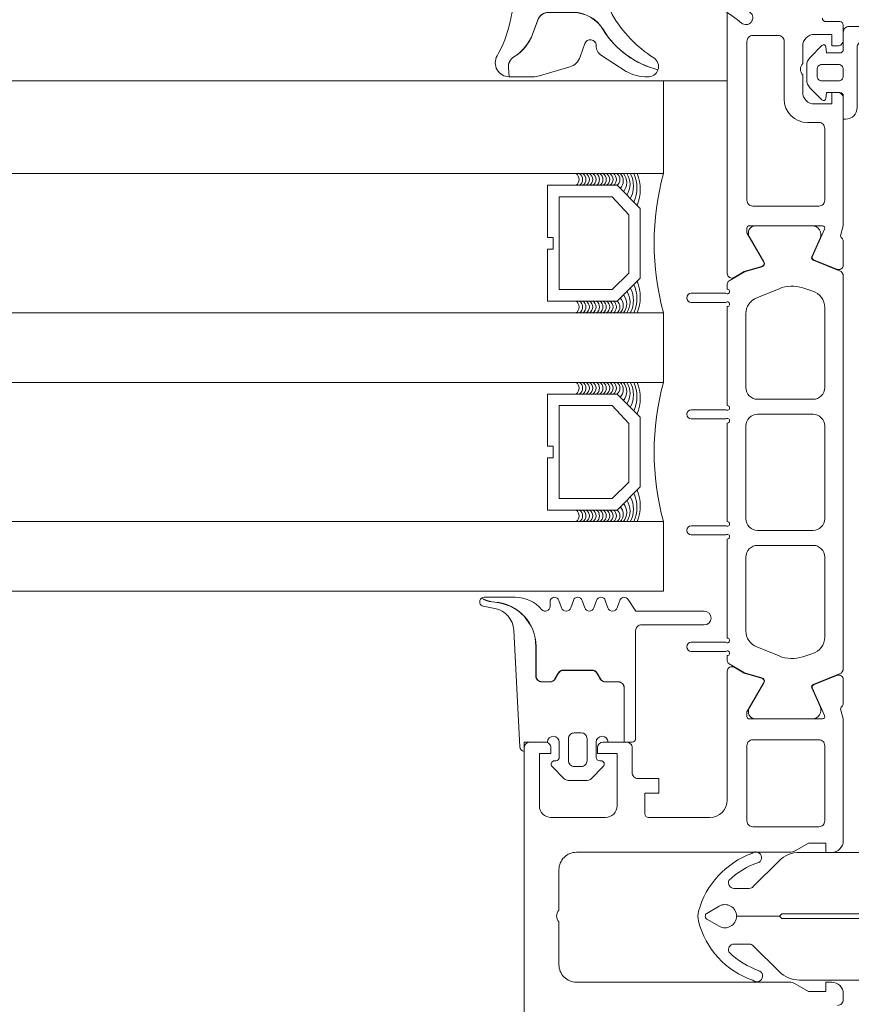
# Model space of a CAD drawing. Header units: millimetres. Extents: x 144573 to 336993, y 74252 to 247042.
# Tile 661 of 1056: x 217510 to 217582, y 198189 to 198274. Entities that reach past the tile are written whole.
import ezdxf

# ---------------------------------------------------------------- set-up
doc = ezdxf.new("R2010")
doc.units = ezdxf.units.MM
doc.layers.add('FASÁDA DETAILNÍ', color=255, linetype='Continuous', lineweight=0)
doc.layers.add('NOVA', color=255, linetype='Continuous', lineweight=0)

# ---------------------------------------------------------------- blocks, each defined once
blk = doc.blocks.new('284336')
for points in [[(-0.7, -9.6), (-10, -9.6, 0.414511), (-10.51, -10.11), (-10.51, -15.51, -1), (-11.69, -15.51), (-11.69, -9.605), (-12.695, -8.948, -0.668884), (-12.6, -8.233), (-11.993, -8.006, 0.766384), (-11.993, -7.214), (-12.6, -6.987, -0.76831), (-12.6, -6.233), (-11.993, -6.006, 0.766384), (-11.993, -5.214), (-12.6, -4.987, -0.76831), (-12.6, -4.233), (-11.993, -4.006, 0.766384), (-11.993, -3.214), (-12.6, -2.987, -0.877523), (-12.5, -2.22), (-12.1, -2.22, 0.698129), (-11.835, -1.497, -0.220231), (-12.89, 0.782), (-12.89, 3.454, -0.157143), (-12.817, 3.682), (-12.688, 3.424, -0.067482), (-12.476, 2.53, 0.393136), (-8.659, -1.02), (-6.1, -1.02, -0.414214), (-5.61, -1.51), (-5.61, -2.221, -0.267949), (-5.855, -2.646), (-6.355, -2.934, 0.267949), (-6.61, -3.376), (-6.61, -5.844, 0.267949), (-6.355, -6.286), (-5.855, -6.574, -0.267949), (-5.61, -6.999), (-5.61, -8.11, 0.414215), (-5.1, -8.62), (-0.41, -8.62), (-0.41, -9.31, -0.414212), (-0.7, -9.6)], [(-0.41, 0), (-0.41, -2, 0.990243), (-0.4, -3.02), (0.9, -3.02, 0.414214), (1.21, -2.71), (1.21, -2.61, -0.668123), (1.705, -2.405), (2.746, -3.445, -0.199004), (2.89, -3.792), (2.89, -5.428, -0.199038), (2.746, -5.775), (1.705, -6.815, -0.668191), (1.21, -6.61), (1.21, -6.51, 0.414214), (0.9, -6.2), (-0.4, -6.2, 0.990269), (-0.41, -7.22), (-0.41, -8.6), (-5.1, -8.6, -0.414215), (-5.59, -8.11), (-5.59, -6.999, 0.267949), (-5.845, -6.557), (-6.345, -6.268, -0.267949), (-6.59, -5.844), (-6.59, -3.376, -0.267949), (-6.345, -2.952), (-5.845, -2.663, 0.267949), (-5.59, -2.221), (-5.59, -1.51, 0.414214), (-6.1, -1), (-8.659, -1, -0.393156), (-12.456, 2.532, 0.067572), (-12.669, 3.432), (-12.803, 3.7, -0.637545), (-12.117, 3.529), (-11.923, 2.531, 0.344315), (-10.055, 0.907), (0, 0.38, -0.406913), (0.39, 0), (-0.41, 0)], [(1.7, -4.31, 0.414235), (1.2, -3.81), (-0.7, -3.81, 0.414214), (-1.2, -4.31), (-1.2, -4.91, 0.414214), (-0.7, -5.41), (1.2, -5.41, 0.414235), (1.7, -4.91), (1.7, -4.31)]]:
    blk.add_lwpolyline(points, format="xyb", close=True)
blk = doc.blocks.new('284325')
for points in [[(0.836, -5.231, -0.560316), (0.937, -4.729), (1.943, -4.363, 0.3153), (2.14, -4.081), (2.14, -1.886, 0.451558), (1.802, -1.588), (0.905, -1.702, -0.399586), (0.568, -1.462), (0.297, -0.069, -0.415977), (0.528, 0.288, 0.024107), (6.149, 1.242, 0.076636), (8.992, 2.341, -0.577615), (10.79, 1.299), (10.015, 1.369, 0.283171), (9.078, 0.899, -0.168429), (7.068, -0.736), (5.898, -1.161, 0.315302), (5.24, -2.101), (5.24, -4.21, 0.269719), (6.757, -6.818, -0.194797), (10.185, -11.528, -0.342663), (9.166, -11.166, 0.119207), (5.433, -7.586, 0.578571), (3.63, -8.623), (3.629, -11.77, 0.176415), (6.159, -18.716, -1), (5.24, -19.487, -0.176415), (2.43, -11.771), (2.43, -8.891, 0.208286), (0.836, -5.231)], [(8.954, -6.65), (10.325, -8.78, -0.134555), (10.789, -10.631, -0.339795), (10.194, -11.525, 0.194788), (6.762, -6.809, -0.269736), (5.25, -4.21), (5.25, -2.101, -0.315302), (5.901, -1.171), (7.071, -0.745, 0.168429), (9.086, 0.894, -0.283167), (10.014, 1.359), (10.79, 1.289), (10.791, -0.743, -0.070852), (10.712, -1.302), (9.95, -3.927, -0.241839), (9.08, -4.826), (7.933, -5.215, 0.836024), (8.08, -6.191), (8.112, -6.191, -0.255349), (8.954, -6.65)]]:
    blk.add_lwpolyline(points, format="xyb", close=True)
blk = doc.blocks.new('244748_a')
blk.add_lwpolyline([(8.317, -1.695, 0.082248), (6.343, -0.896, -1.09695), (6.943, -0.101, -0.315353), (11.26, -5.152, -0.480529), (10.87, -5.64), (4.269, -5.64), (4.079, -5.45), (-16.527, -5.45), (-16.717, -5.64), (-20.426, -5.64, 0.574019), (-21.926, -4.784), (-22.99, -5.403, 0.524827), (-22.99, -5.897), (-21.926, -6.516, 0.574021), (-20.426, -5.66), (-16.717, -5.66), (-16.527, -5.85), (4.079, -5.85), (4.269, -5.66), (10.87, -5.66, -0.480529), (11.26, -6.148, -0.326229), (6.881, -11.091, -1.09695), (6.281, -10.297, 0.081457), (8.317, -9.605, 0.599203), (7.485, -8.05), (5.524, -8.05, 0.198965), (5.171, -8.197), (2.217, -11.15), (0.929, -12.01, -0.738038), (0.509, -11.62), (0.866, -11, 1), (0.346, -10.7), (0, -11.3), (-0.979, -11.3, 0.619205), (-1.45, -12.061), (-1.275, -12.426, -0.808139), (-2.038, -13.038), (-3.632, -11.444, 0.198906), (-4.339, -11.151), (-14.987, -11.15, -0.198936), (-16.755, -10.418), (-18.976, -8.197, 0.198942), (-19.33, -8.05), (-20.666, -8.05, 0.500217), (-21.094, -8.731, 0.122037), (-18.497, -10.274, -1.093735), (-19.1, -11.066, -0.240768), (-23.705, -6.07, -0.106226), (-23.705, -5.23, -0.256232), (-19.005, -0.132, -1.093735), (-18.402, -0.924, 0.116856), (-21.094, -2.569, 0.500217), (-20.666, -3.25), (-19.33, -3.25, 0.198942), (-18.976, -3.104), (-16.755, -0.882, -0.198936), (-14.987, -0.149), (-4.339, -0.149, 0.198907), (-3.632, 0.144), (-2.038, 1.738, -0.808139), (-1.275, 1.126), (-1.45, 0.761, 0.619205), (-0.979, 0), (0, 0), (0.346, -0.6, 1), (0.866, -0.3), (0.509, 0.32, -0.738038), (0.929, 0.71), (2.217, -0.15), (5.171, -3.104, 0.198965), (5.524, -3.25), (7.485, -3.25, 0.599203)], format="xyb", close=True)
blk = doc.blocks.new('246426')
for points in [[(-1.84, 0.643), (-2.861, -0.378, 0.198926), (-3.154, -1.085), (-3.154, -2.312, 0.198926), (-2.861, -3.019), (-1.84, -4.04, 0.637051), (-1.5, -3.916), (-1.454, -3.398), (-0.301, -3.398, -0.41484), (-0.001, -3.699), (-0.004, -5.19, 0.414232), (0.496, -5.69), (2.145, -5.69, 0.071862), (2.201, -5.682, 0.157876), (3.727, -4.638, 0.360336), (3.48, 2.389, 0.964062), (2.537, 1.485, -0.403385), (2.251, -4.337, -0.190964), (2.114, -4.391), (1.696, -4.391, -0.414214), (1.196, -3.891), (1.196, 1.31, 0.414201), (0.196, 2.31), (-0.004, 2.31), (-0.004, 0.302, -0.414214), (-0.304, 0.002), (-1.454, 0.002), (-1.5, 0.519, 0.637051), (-1.84, 0.643)], [(-2.254, -1.398, -0.414214), (-1.854, -0.998), (-0.404, -0.998, -0.414214), (-0.004, -1.398), (-0.004, -1.998, -0.414214), (-0.404, -2.398), (-1.854, -2.398, -0.414214), (-2.254, -1.998), (-2.254, -1.398)]]:
    blk.add_lwpolyline(points, format="xyb", close=True)
blk = doc.blocks.new('A$C69D17D4D')
at = {"layer": 'FASÁDA DETAILNÍ'}
for p, q in [((-8504.5, 24897), (-5574, 24897)), ((-5922.494, 24897), (-5579.5, 24897)), ((-5579.5, 24897), (-5579.5, 24889)), ((-5579.5, 24897), (-5579.5, 24889)), ((-5587.038, 24889), (-8463.5, 24889)), ((-5579.5, 24889), (-5922.494, 24889)), ((-8504.5, 24877), (-5587.038, 24877)), ((-5922.494, 24877), (-5579.5, 24877)), ((-5579.5, 24877), (-5579.5, 24871)), ((-5579.5, 24877), (-5579.5, 24871)), ((-5587.038, 24871), (-8463.5, 24871)), ((-5579.5, 24871), (-5922.494, 24871)), ((-8463.5, 24859), (-5587.038, 24859)), ((-5922.494, 24859), (-5579.5, 24859)), ((-5579.5, 24859), (-5579.5, 24853)), ((-5579.5, 24859), (-5579.5, 24853)), ((-5579.5, 24853), (-8463.5, 24853)), ((-5579.5, 24853), (-5922.494, 24853))]:
    blk.add_line(p, q, dxfattribs=at)
for points in [[(-5574, 24912.8), (-5574, 24884.5), (-5574, 24880.4, 0.57735), (-5573.4, 24880.053), (-5572.537, 24880.552), (-5571.045, 24880.98, 0.488701), (-5570.868, 24881.419), (-5572.3, 24883.885), (-5572.3, 24884.305, -0.432566), (-5572.1, 24884.5), (-5565.795, 24884.5, -0.548397), (-5565.61, 24884.218), (-5566.678, 24881.835, 0.425336), (-5566.57, 24881.567), (-5564.547, 24880.751, 0.531563), (-5563.998, 24881.122), (-5563.998, 24883.186, 0.231306), (-5564.113, 24883.423, -0.306185), (-5564.217, 24883.742), (-5564, 24884.5), (-5564, 24884.5), (-5564, 24895.5, 0.414426), (-5564.5, 24896), (-5564.993, 24896), (-5564.993, 24895), (-5566.493, 24895, -0.414214), (-5567.493, 24896), (-5567.493, 24897.5, -0.399985), (-5567.493, 24898.5), (-5567.493, 24900, -0.414214), (-5566.493, 24901), (-5565, 24901), (-5565, 24900), (-5564.5, 24900, 0.414456), (-5564, 24900.5), (-5564.001, 24901.8, 0.413971), (-5564.301, 24902.1), (-5565.5, 24902.1, -0.414214), (-5565.8, 24902.4)], [(-5574, 24912.8), (-5574, 24884.5), (-5574, 24880.4, 0.57735), (-5573.4, 24880.053), (-5572.537, 24880.552), (-5571.045, 24880.98, 0.488701), (-5570.868, 24881.419), (-5572.3, 24883.885), (-5572.3, 24884.305, -0.432566), (-5572.1, 24884.5), (-5565.795, 24884.5, -0.548397), (-5565.61, 24884.218), (-5566.678, 24881.835, 0.425336), (-5566.57, 24881.567), (-5564.547, 24880.751, 0.531563), (-5563.998, 24881.122), (-5563.998, 24883.186, 0.231306), (-5564.113, 24883.423, -0.306185), (-5564.217, 24883.742), (-5564, 24884.5), (-5564, 24884.5), (-5564, 24895.5, 0.414426), (-5564.5, 24896), (-5564.993, 24896), (-5564.993, 24895), (-5566.493, 24895, -0.414214), (-5567.493, 24896), (-5567.493, 24897.5, -0.399985), (-5567.493, 24898.5), (-5567.493, 24900, -0.414214), (-5566.493, 24901), (-5565, 24901), (-5565, 24900), (-5564.5, 24900, 0.414456), (-5564, 24900.5), (-5564.001, 24901.8, 0.413971), (-5564.301, 24902.1), (-5565.5, 24902.1, -0.414214), (-5565.8, 24902.4)], [(-5591.5, 24691), (-5591.5, 24839.5, -0.414214), (-5591, 24840), (-5589.7, 24840, -0.41422), (-5589.2, 24839.5), (-5589.2, 24839), (-5590.2, 24839), (-5590.2, 24834.5, 0.414214), (-5589.2, 24833.5), (-5584.5, 24833.5, 0.414214), (-5583.5, 24834.5), (-5583.5, 24839), (-5585.2, 24839), (-5585.2, 24839.5, -0.414201), (-5584.7, 24840), (-5582.7, 24840, -0.414214), (-5582.2, 24839.5), (-5582.2, 24837.357, 0.414214), (-5581.7, 24836.857), (-5579.9, 24836.857), (-5579.9, 24835.606), (-5581.1, 24835.606), (-5581.1, 24833.8, 0.414214), (-5580.8, 24833.5), (-5575.501, 24833.5, 0.414167), (-5574.001, 24835), (-5574, 24841.998), (-5574, 24846.098, -0.57735), (-5573.4, 24846.444), (-5572.537, 24845.946), (-5571.045, 24845.518, -0.488701), (-5570.868, 24845.079), (-5572.3, 24842.613), (-5572.3, 24842.193, 0.432566), (-5572.1, 24841.998), (-5565.795, 24841.998, 0.548397), (-5565.61, 24842.279), (-5566.678, 24844.663, -0.425336), (-5566.57, 24844.93), (-5564.547, 24845.747, -0.531563), (-5563.998, 24845.376), (-5563.998, 24843.312, -0.231306), (-5564.113, 24843.075, 0.306185), (-5564.217, 24842.756), (-5564, 24841.998), (-5564, 24831.494, -0.414214), (-5565, 24830.494), (-5565.5, 24830.494), (-5565.5, 24831.294), (-5567, 24831.294), (-5568.144, 24830.634, -0.13165), (-5568.644, 24830.5), (-5587.008, 24830.5, 0.414214), (-5588.508, 24829), (-5588.508, 24825.499, 0.399985), (-5588.508, 24824.499), (-5588.508, 24820.8, 0.414214), (-5587.008, 24819.3), (-5568.644, 24819.3, -0.13165), (-5568.144, 24819.166), (-5567, 24818.506), (-5565.5, 24818.506), (-5565.5, 24819.306), (-5565, 24819.306, -0.414214), (-5564, 24818.306), (-5564, 24817.8, -0.414214), (-5564.5, 24817.3)], [(-5591.5, 24691), (-5591.5, 24839.5, -0.414214), (-5591, 24840), (-5589.7, 24840, -0.41422), (-5589.2, 24839.5), (-5589.2, 24839), (-5590.2, 24839), (-5590.2, 24834.5, 0.414214), (-5589.2, 24833.5), (-5584.5, 24833.5, 0.414214), (-5583.5, 24834.5), (-5583.5, 24839), (-5585.2, 24839), (-5585.2, 24839.5, -0.414201), (-5584.7, 24840), (-5582.7, 24840, -0.414214), (-5582.2, 24839.5), (-5582.2, 24837.357, 0.414214), (-5581.7, 24836.857), (-5579.9, 24836.857), (-5579.9, 24835.606), (-5581.1, 24835.606), (-5581.1, 24833.8, 0.414214), (-5580.8, 24833.5), (-5575.501, 24833.5, 0.414167), (-5574.001, 24835), (-5574, 24841.998), (-5574, 24846.098, -0.57735), (-5573.4, 24846.444), (-5572.537, 24845.946), (-5571.045, 24845.518, -0.488701), (-5570.868, 24845.079), (-5572.3, 24842.613), (-5572.3, 24842.193, 0.432566), (-5572.1, 24841.998), (-5565.795, 24841.998, 0.548397), (-5565.61, 24842.279), (-5566.678, 24844.663, -0.425336), (-5566.57, 24844.93), (-5564.547, 24845.747, -0.531563), (-5563.998, 24845.376), (-5563.998, 24843.312, -0.231306), (-5564.113, 24843.075, 0.306185), (-5564.217, 24842.756), (-5564, 24841.998), (-5564, 24831.494, -0.414214), (-5565, 24830.494), (-5565.5, 24830.494), (-5565.5, 24831.294), (-5567, 24831.294), (-5568.144, 24830.634, -0.13165), (-5568.644, 24830.5), (-5587.008, 24830.5, 0.414214), (-5588.508, 24829), (-5588.508, 24825.499, 0.399985), (-5588.508, 24824.499), (-5588.508, 24820.8, 0.414214), (-5587.008, 24819.3), (-5568.644, 24819.3, -0.13165), (-5568.144, 24819.166), (-5567, 24818.506), (-5565.5, 24818.506), (-5565.5, 24819.306), (-5565, 24819.306, -0.414214), (-5564, 24818.306), (-5564, 24817.8, -0.414214), (-5564.5, 24817.3)]]:
    blk.add_lwpolyline(points, format="xyb", dxfattribs=at)
for points in [[(-5572.3, 24886.7), (-5572.3, 24900.4, -0.414214), (-5571.8, 24900.9), (-5569.593, 24900.9, -0.414214), (-5569.093, 24900.4), (-5569.093, 24895.43, 0.411139), (-5567.093, 24893.4), (-5566.1, 24893.4, -0.414214), (-5565.6, 24892.9), (-5565.6, 24886.7, -0.414214), (-5566.1, 24886.2), (-5571.8, 24886.2, -0.414214), (-5572.3, 24886.7)], [(-5572.3, 24886.7), (-5572.3, 24900.4, -0.414214), (-5571.8, 24900.9), (-5569.593, 24900.9, -0.414214), (-5569.093, 24900.4), (-5569.093, 24895.43, 0.411139), (-5567.093, 24893.4), (-5566.1, 24893.4, -0.414214), (-5565.6, 24892.9), (-5565.6, 24886.7, -0.414214), (-5566.1, 24886.2), (-5571.8, 24886.2, -0.414214), (-5572.3, 24886.7)], [(-5564, 24846.339), (-5563.999, 24858.25), (-5564, 24880.161, 0.305837), (-5564.313, 24880.625), (-5566.6, 24881.547, -0.425336), (-5566.708, 24881.815), (-5565.991, 24883.433, 0.543753), (-5566.676, 24884.49), (-5571.58, 24884.49, 0.578182), (-5572.099, 24883.589), (-5570.838, 24881.397, -0.488505), (-5571.014, 24880.958), (-5572.529, 24880.524), (-5573.85, 24879.761, 0.282478), (-5573.999, 24879.485), (-5573.999, 24879.04, -1.447009), (-5574.131, 24878.69), (-5577.099, 24878.69, 1), (-5577.099, 24877.89), (-5574.131, 24877.89, -1.447009), (-5573.999, 24877.539), (-5573.999, 24869, -1.447009), (-5574.131, 24868.65), (-5577.099, 24868.65, 1), (-5577.099, 24867.85), (-5574.131, 24867.85, -1.447009), (-5573.999, 24867.499), (-5573.999, 24859, -1.447009), (-5574.131, 24858.65), (-5577.099, 24858.65, 1), (-5577.099, 24857.85), (-5574.131, 24857.85, -1.447009), (-5573.999, 24857.499), (-5573.999, 24848.96, -1.447009), (-5574.131, 24848.61), (-5577.099, 24848.61, 1), (-5577.099, 24847.81), (-5574.131, 24847.81, -1.447009), (-5573.999, 24847.459), (-5573.999, 24847.015, 0.282478), (-5573.85, 24846.739), (-5572.529, 24845.976), (-5571.014, 24845.542, -0.488505), (-5570.838, 24845.103), (-5572.099, 24842.911, 0.578182), (-5571.58, 24842.01), (-5566.676, 24842.01, 0.543753), (-5565.991, 24843.067), (-5566.708, 24844.685, -0.425336), (-5566.6, 24844.952), (-5564.313, 24845.875, 0.305837), (-5564, 24846.339)], [(-5564, 24846.339), (-5563.999, 24858.25), (-5564, 24880.161, 0.305837), (-5564.313, 24880.625), (-5566.6, 24881.547, -0.425336), (-5566.708, 24881.815), (-5565.991, 24883.433, 0.543753), (-5566.676, 24884.49), (-5571.58, 24884.49, 0.578182), (-5572.099, 24883.589), (-5570.838, 24881.397, -0.488505), (-5571.014, 24880.958), (-5572.529, 24880.524), (-5573.85, 24879.761, 0.282478), (-5573.999, 24879.485), (-5573.999, 24879.04, -1.447009), (-5574.131, 24878.69), (-5577.099, 24878.69, 1), (-5577.099, 24877.89), (-5574.131, 24877.89, -1.447009), (-5573.999, 24877.539), (-5573.999, 24869, -1.447009), (-5574.131, 24868.65), (-5577.099, 24868.65, 1), (-5577.099, 24867.85), (-5574.131, 24867.85, -1.447009), (-5573.999, 24867.499), (-5573.999, 24859, -1.447009), (-5574.131, 24858.65), (-5577.099, 24858.65, 1), (-5577.099, 24857.85), (-5574.131, 24857.85, -1.447009), (-5573.999, 24857.499), (-5573.999, 24848.96, -1.447009), (-5574.131, 24848.61), (-5577.099, 24848.61, 1), (-5577.099, 24847.81), (-5574.131, 24847.81, -1.447009), (-5573.999, 24847.459), (-5573.999, 24847.015, 0.282478), (-5573.85, 24846.739), (-5572.529, 24845.976), (-5571.014, 24845.542, -0.488505), (-5570.838, 24845.103), (-5572.099, 24842.911, 0.578182), (-5571.58, 24842.01), (-5566.676, 24842.01, 0.543753), (-5565.991, 24843.067), (-5566.708, 24844.685, -0.425336), (-5566.6, 24844.952), (-5564.313, 24845.875, 0.305837), (-5564, 24846.339)], [(-5565.599, 24877.45), (-5565.599, 24870.55, -0.414218), (-5566.599, 24869.55), (-5571.399, 24869.55, -0.414218), (-5572.399, 24870.55), (-5572.399, 24876.912, -0.305619), (-5571.462, 24878.303), (-5569.538, 24879.081, -0.176429), (-5567.486, 24879.153), (-5566.636, 24878.877, -0.324916), (-5565.599, 24877.45)], [(-5565.599, 24877.45), (-5565.599, 24870.55, -0.414218), (-5566.599, 24869.55), (-5571.399, 24869.55, -0.414218), (-5572.399, 24870.55), (-5572.399, 24876.912, -0.305619), (-5571.462, 24878.303), (-5569.538, 24879.081, -0.176429), (-5567.486, 24879.153), (-5566.636, 24878.877, -0.324916), (-5565.599, 24877.45)], [(-5565.599, 24867.25), (-5565.599, 24859.25, -0.414214), (-5566.599, 24858.25), (-5571.399, 24858.25, -0.414214), (-5572.399, 24859.25), (-5572.399, 24867.25, -0.414214), (-5571.399, 24868.25), (-5566.599, 24868.25, -0.414214), (-5565.599, 24867.25)], [(-5565.599, 24867.25), (-5565.599, 24859.25, -0.414214), (-5566.599, 24858.25), (-5571.399, 24858.25, -0.414214), (-5572.399, 24859.25), (-5572.399, 24867.25, -0.414214), (-5571.399, 24868.25), (-5566.599, 24868.25, -0.414214), (-5565.599, 24867.25)], [(-5565.599, 24855.95), (-5565.599, 24849.05, -0.324916), (-5566.636, 24847.623), (-5567.486, 24847.347, -0.176429), (-5569.538, 24847.419), (-5571.462, 24848.197, -0.305619), (-5572.399, 24849.588), (-5572.399, 24855.95, -0.414218), (-5571.399, 24856.95), (-5566.599, 24856.95, -0.414218), (-5565.599, 24855.95)], [(-5565.599, 24855.95), (-5565.599, 24849.05, -0.324916), (-5566.636, 24847.623), (-5567.486, 24847.347, -0.176429), (-5569.538, 24847.419), (-5571.462, 24848.197, -0.305619), (-5572.399, 24849.588), (-5572.399, 24855.95, -0.414218), (-5571.399, 24856.95), (-5566.599, 24856.95, -0.414218), (-5565.599, 24855.95)], [(-5566.1, 24832.7, 0.414214), (-5565.6, 24833.2), (-5565.6, 24839.7, 0.414214), (-5566.1, 24840.2), (-5571.8, 24840.2, 0.414214), (-5572.3, 24839.7), (-5572.3, 24833.2, 0.414214), (-5571.8, 24832.7), (-5566.1, 24832.7)], [(-5566.1, 24832.7, 0.414214), (-5565.6, 24833.2), (-5565.6, 24839.7, 0.414214), (-5566.1, 24840.2), (-5571.8, 24840.2, 0.414214), (-5572.3, 24839.7), (-5572.3, 24833.2, 0.414214), (-5571.8, 24832.7), (-5566.1, 24832.7)]]:
    blk.add_lwpolyline(points, format="xyb", close=True, dxfattribs=at)
for points in [[(-5589.5, 24878), (-5583.5, 24878), (-5581.5, 24880), (-5581.5, 24886), (-5583.5, 24888), (-5589.5, 24888), (-5589.5, 24883.5), (-5589, 24883.5), (-5589, 24882.5), (-5589.5, 24882.5)], [(-5589.5, 24878), (-5583.5, 24878), (-5581.5, 24880), (-5581.5, 24886), (-5583.5, 24888), (-5589.5, 24888), (-5589.5, 24883.5), (-5589, 24883.5), (-5589, 24882.5), (-5589.5, 24882.5)], [(-5588.5, 24887), (-5588.5, 24879), (-5583.914, 24879), (-5582.5, 24880.414), (-5582.5, 24885.447), (-5583.914, 24887)], [(-5588.5, 24887), (-5588.5, 24879), (-5583.914, 24879), (-5582.5, 24880.414), (-5582.5, 24885.447), (-5583.914, 24887)], [(-5589.5, 24860), (-5583.5, 24860), (-5581.5, 24862), (-5581.5, 24868), (-5583.5, 24870), (-5589.5, 24870), (-5589.5, 24865.5), (-5589, 24865.5), (-5589, 24864.5), (-5589.5, 24864.5)], [(-5589.5, 24860), (-5583.5, 24860), (-5581.5, 24862), (-5581.5, 24868), (-5583.5, 24870), (-5589.5, 24870), (-5589.5, 24865.5), (-5589, 24865.5), (-5589, 24864.5), (-5589.5, 24864.5)], [(-5588.5, 24869), (-5588.5, 24861), (-5583.914, 24861), (-5582.5, 24862.414), (-5582.5, 24867.447), (-5583.914, 24869)], [(-5588.5, 24869), (-5588.5, 24861), (-5583.914, 24861), (-5582.5, 24862.414), (-5582.5, 24867.447), (-5583.914, 24869)]]:
    blk.add_lwpolyline(points, close=True, dxfattribs=at)
for centre, radius, start, end in [((-5587.363, 24888.5), 0.596, 303.03656, 56.96344), ((-5587.363, 24888.5), 0.596, 303.03656, 56.96344), ((-5587.07, 24888.5), 0.596, 303.03656, 56.96344), ((-5587.07, 24888.5), 0.596, 303.03656, 56.96344), ((-5586.778, 24888.5), 0.596, 303.03656, 56.96344), ((-5586.778, 24888.5), 0.596, 303.03656, 56.96344), ((-5586.485, 24888.5), 0.596, 303.03656, 56.96344), ((-5586.485, 24888.5), 0.596, 303.03656, 56.96344), ((-5586.193, 24888.5), 0.596, 303.03656, 56.96344), ((-5586.193, 24888.5), 0.596, 303.03656, 56.96344), ((-5585.9, 24888.5), 0.596, 303.03656, 56.96344), ((-5585.9, 24888.5), 0.596, 303.03656, 56.96344), ((-5585.608, 24888.5), 0.596, 303.03656, 56.96344), ((-5585.608, 24888.5), 0.596, 303.03656, 56.96344), ((-5585.315, 24888.5), 0.596, 303.03656, 56.96344), ((-5585.315, 24888.5), 0.596, 303.03656, 56.96344), ((-5585.023, 24888.5), 0.596, 303.03656, 56.96344), ((-5585.023, 24888.5), 0.596, 303.03656, 56.96344), ((-5584.73, 24888.5), 0.596, 303.03656, 56.96344), ((-5584.73, 24888.5), 0.596, 303.03656, 56.96344), ((-5584.438, 24888.5), 0.596, 303.03656, 56.96344), ((-5584.438, 24888.5), 0.596, 303.03656, 56.96344), ((-5584.145, 24888.5), 0.596, 303.03656, 56.96344), ((-5584.145, 24888.5), 0.596, 303.03656, 56.96344), ((-5583.853, 24888.5), 0.596, 303.03656, 56.96344), ((-5583.853, 24888.5), 0.596, 303.03656, 56.96344), ((-5583.84, 24888.362), 0.879, 313.99491, 46.49644), ((-5583.84, 24888.362), 0.879, 313.99491, 46.49644), ((-5583.931, 24888.214), 1.263, 321.96563, 38.49956), ((-5583.931, 24888.214), 1.263, 321.96563, 38.49956), ((-5584.091, 24888.075), 1.712, 327.29495, 32.68565), ((-5584.091, 24888.075), 1.712, 327.29495, 32.68565), ((-5584.335, 24887.931), 2.248, 331.52734, 28.40281), ((-5584.335, 24887.931), 2.248, 331.52734, 28.40281), ((-5584.684, 24887.762), 2.897, 335.30667, 25.29515), ((-5584.684, 24887.762), 2.897, 335.30667, 25.29515), ((-5585.051, 24887.648), 3.546, 337.29382, 22.40905), ((-5585.051, 24887.648), 3.546, 337.29382, 22.40905), ((-5557.609, 24883), 22.699, 164.67278, 195.32722), ((-5557.609, 24883), 22.699, 164.67278, 195.32722), ((-5585.051, 24878.352), 3.546, 337.59095, 22.70618), ((-5585.051, 24878.352), 3.546, 337.59095, 22.70618), ((-5584.091, 24877.925), 1.712, 327.31435, 32.70505), ((-5584.091, 24877.925), 1.712, 327.31435, 32.70505), ((-5584.335, 24878.069), 2.248, 331.59719, 28.47266), ((-5584.335, 24878.069), 2.248, 331.59719, 28.47266), ((-5584.684, 24878.238), 2.897, 334.70485, 24.69333), ((-5584.684, 24878.238), 2.897, 334.70485, 24.69333), ((-5587.363, 24877.5), 0.596, 303.03656, 56.96344), ((-5587.363, 24877.5), 0.596, 303.03656, 56.96344), ((-5587.07, 24877.5), 0.596, 303.03656, 56.96344), ((-5587.07, 24877.5), 0.596, 303.03656, 56.96344), ((-5586.778, 24877.5), 0.596, 303.03656, 56.96344), ((-5586.778, 24877.5), 0.596, 303.03656, 56.96344), ((-5586.485, 24877.5), 0.596, 303.03656, 56.96344), ((-5586.485, 24877.5), 0.596, 303.03656, 56.96344), ((-5586.193, 24877.5), 0.596, 303.03656, 56.96344), ((-5586.193, 24877.5), 0.596, 303.03656, 56.96344), ((-5585.9, 24877.5), 0.596, 303.03656, 56.96344), ((-5585.9, 24877.5), 0.596, 303.03656, 56.96344), ((-5585.608, 24877.5), 0.596, 303.03656, 56.96344), ((-5585.608, 24877.5), 0.596, 303.03656, 56.96344), ((-5585.315, 24877.5), 0.596, 303.03656, 56.96344), ((-5585.315, 24877.5), 0.596, 303.03656, 56.96344), ((-5585.023, 24877.5), 0.596, 303.03656, 56.96344), ((-5585.023, 24877.5), 0.596, 303.03656, 56.96344), ((-5584.73, 24877.5), 0.596, 303.03656, 56.96344), ((-5584.73, 24877.5), 0.596, 303.03656, 56.96344), ((-5584.438, 24877.5), 0.596, 303.03656, 56.96344), ((-5584.438, 24877.5), 0.596, 303.03656, 56.96344), ((-5584.145, 24877.5), 0.596, 303.03656, 56.96344), ((-5584.145, 24877.5), 0.596, 303.03656, 56.96344), ((-5583.853, 24877.5), 0.596, 303.03656, 56.96344), ((-5583.853, 24877.5), 0.596, 303.03656, 56.96344), ((-5583.84, 24877.638), 0.879, 313.50356, 46.00509), ((-5583.84, 24877.638), 0.879, 313.50356, 46.00509), ((-5583.931, 24877.786), 1.263, 321.50044, 38.03437), ((-5583.931, 24877.786), 1.263, 321.50044, 38.03437), ((-5587.363, 24870.5), 0.596, 303.03656, 56.96344), ((-5587.363, 24870.5), 0.596, 303.03656, 56.96344), ((-5587.07, 24870.5), 0.596, 303.03656, 56.96344), ((-5587.07, 24870.5), 0.596, 303.03656, 56.96344), ((-5586.778, 24870.5), 0.596, 303.03656, 56.96344), ((-5586.778, 24870.5), 0.596, 303.03656, 56.96344), ((-5586.485, 24870.5), 0.596, 303.03656, 56.96344), ((-5586.485, 24870.5), 0.596, 303.03656, 56.96344), ((-5586.193, 24870.5), 0.596, 303.03656, 56.96344), ((-5586.193, 24870.5), 0.596, 303.03656, 56.96344), ((-5585.9, 24870.5), 0.596, 303.03656, 56.96344), ((-5585.9, 24870.5), 0.596, 303.03656, 56.96344), ((-5585.608, 24870.5), 0.596, 303.03656, 56.96344), ((-5585.608, 24870.5), 0.596, 303.03656, 56.96344), ((-5585.315, 24870.5), 0.596, 303.03656, 56.96344), ((-5585.315, 24870.5), 0.596, 303.03656, 56.96344), ((-5585.023, 24870.5), 0.596, 303.03656, 56.96344), ((-5585.023, 24870.5), 0.596, 303.03656, 56.96344), ((-5584.73, 24870.5), 0.596, 303.03656, 56.96344), ((-5584.73, 24870.5), 0.596, 303.03656, 56.96344), ((-5584.438, 24870.5), 0.596, 303.03656, 56.96344), ((-5584.438, 24870.5), 0.596, 303.03656, 56.96344), ((-5584.145, 24870.5), 0.596, 303.03656, 56.96344), ((-5584.145, 24870.5), 0.596, 303.03656, 56.96344), ((-5583.853, 24870.5), 0.596, 303.03656, 56.96344), ((-5583.853, 24870.5), 0.596, 303.03656, 56.96344), ((-5583.84, 24870.362), 0.879, 313.99491, 46.49644), ((-5583.84, 24870.362), 0.879, 313.99491, 46.49644), ((-5583.931, 24870.214), 1.263, 321.96563, 38.49956), ((-5583.931, 24870.214), 1.263, 321.96563, 38.49956), ((-5584.091, 24870.075), 1.712, 327.29495, 32.68565), ((-5584.091, 24870.075), 1.712, 327.29495, 32.68565), ((-5584.335, 24869.931), 2.248, 331.52734, 28.40281), ((-5584.335, 24869.931), 2.248, 331.52734, 28.40281), ((-5584.684, 24869.762), 2.897, 335.30667, 25.29515), ((-5584.684, 24869.762), 2.897, 335.30667, 25.29515), ((-5585.051, 24869.648), 3.546, 337.29382, 22.40905), ((-5585.051, 24869.648), 3.546, 337.29382, 22.40905), ((-5557.609, 24865), 22.699, 164.67278, 195.32722), ((-5557.609, 24865), 22.699, 164.67278, 195.32722), ((-5585.051, 24860.352), 3.546, 337.59095, 22.70618), ((-5585.051, 24860.352), 3.546, 337.59095, 22.70618), ((-5584.091, 24859.925), 1.712, 327.31435, 32.70505), ((-5584.091, 24859.925), 1.712, 327.31435, 32.70505), ((-5584.335, 24860.069), 2.248, 331.59719, 28.47266), ((-5584.335, 24860.069), 2.248, 331.59719, 28.47266), ((-5584.684, 24860.238), 2.897, 334.70485, 24.69333), ((-5584.684, 24860.238), 2.897, 334.70485, 24.69333), ((-5587.363, 24859.5), 0.596, 303.03656, 56.96344), ((-5587.363, 24859.5), 0.596, 303.03656, 56.96344), ((-5587.07, 24859.5), 0.596, 303.03656, 56.96344), ((-5587.07, 24859.5), 0.596, 303.03656, 56.96344), ((-5586.778, 24859.5), 0.596, 303.03656, 56.96344), ((-5586.778, 24859.5), 0.596, 303.03656, 56.96344), ((-5586.485, 24859.5), 0.596, 303.03656, 56.96344), ((-5586.485, 24859.5), 0.596, 303.03656, 56.96344), ((-5586.193, 24859.5), 0.596, 303.03656, 56.96344), ((-5586.193, 24859.5), 0.596, 303.03656, 56.96344), ((-5585.9, 24859.5), 0.596, 303.03656, 56.96344), ((-5585.9, 24859.5), 0.596, 303.03656, 56.96344), ((-5585.608, 24859.5), 0.596, 303.03656, 56.96344), ((-5585.608, 24859.5), 0.596, 303.03656, 56.96344), ((-5585.315, 24859.5), 0.596, 303.03656, 56.96344), ((-5585.315, 24859.5), 0.596, 303.03656, 56.96344), ((-5585.023, 24859.5), 0.596, 303.03656, 56.96344), ((-5585.023, 24859.5), 0.596, 303.03656, 56.96344), ((-5584.73, 24859.5), 0.596, 303.03656, 56.96344), ((-5584.73, 24859.5), 0.596, 303.03656, 56.96344), ((-5584.438, 24859.5), 0.596, 303.03656, 56.96344), ((-5584.438, 24859.5), 0.596, 303.03656, 56.96344), ((-5584.145, 24859.5), 0.596, 303.03656, 56.96344), ((-5584.145, 24859.5), 0.596, 303.03656, 56.96344), ((-5583.853, 24859.5), 0.596, 303.03656, 56.96344), ((-5583.853, 24859.5), 0.596, 303.03656, 56.96344), ((-5583.84, 24859.638), 0.879, 313.50356, 46.00509), ((-5583.84, 24859.638), 0.879, 313.50356, 46.00509), ((-5583.931, 24859.786), 1.263, 321.50044, 38.03437), ((-5583.931, 24859.786), 1.263, 321.50044, 38.03437)]:
    blk.add_arc(centre, radius, start, end, dxfattribs=at)
at = {"layer": 'FASÁDA DETAILNÍ', "xscale": -1}
for name, p, rotation in [('284325', (-5591.5, 24908.14), 90), ('284325', (-5591.5, 24908.14), 90), ('246426', (-5563.996, 24896), 180), ('246426', (-5563.996, 24896), 180), ('284336', (-5591.5, 24839.59), 90), ('284336', (-5591.5, 24839.59), 90), ('244748_a', (-5552.778, 24819.339), 180), ('244748_a', (-5552.778, 24819.339), 180)]:
    blk.add_blockref(name, p, dxfattribs=dict(at, rotation=rotation))

msp = doc.modelspace()

# ---------------------------------------------------------------- block references
at = {"layer": 'NOVA', "ltscale": 300}
msp.add_blockref('A$C69D17D4D', (223144.999, 173371.259), dxfattribs=at)

doc.saveas('drawing.dxf')
